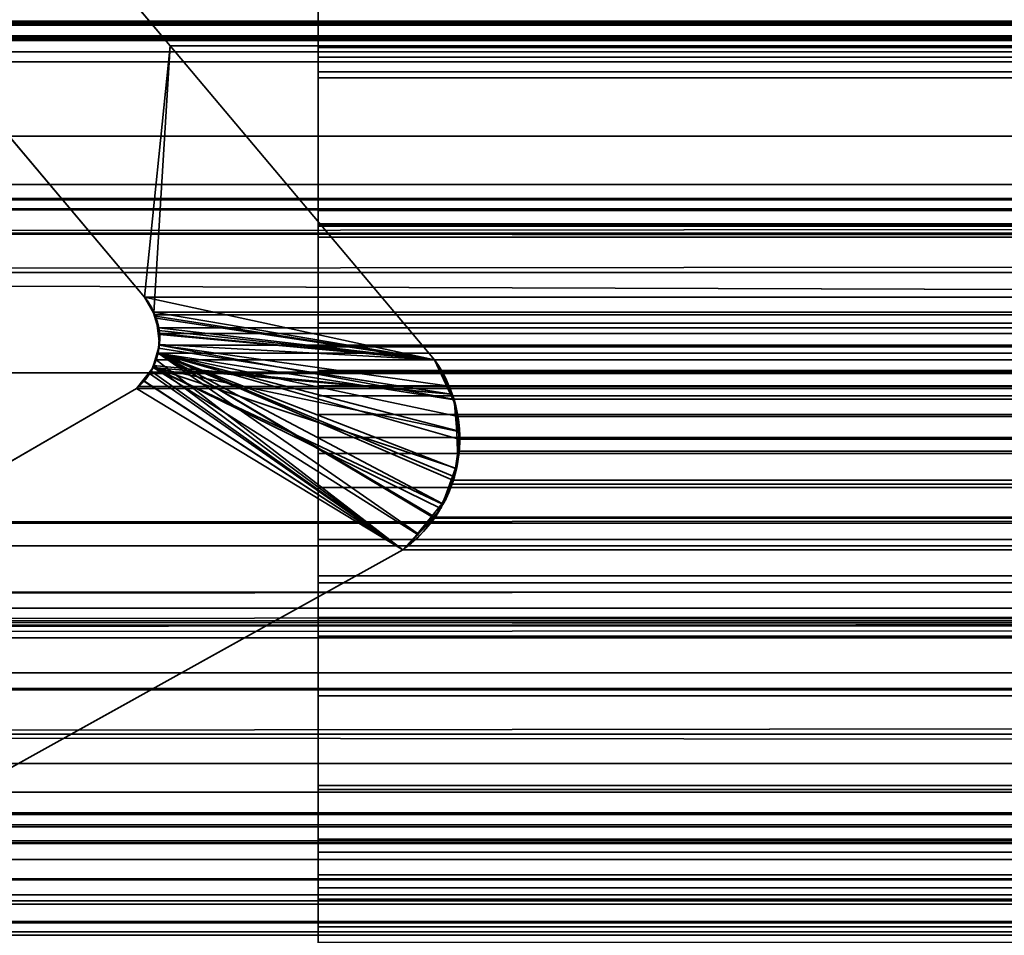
# Model space of a CAD drawing. Header units: millimetres. Extents: x -493 to 6693, y -115 to 145.
# Tile 389 of 656: x 1151.02 to 1154.25, y -2.86 to 0.14. Entities that reach past the tile are written whole.
import ezdxf

# ---------------------------------------------------------------- set-up
doc = ezdxf.new("R2010")
doc.units = ezdxf.units.MM
doc.layers.add('151', color=7, linetype='Continuous', true_color=0xffffff)

# ---------------------------------------------------------------- blocks, each defined once
blk = doc.blocks.new('UG_SURFACE_002')
at = {"layer": '151', "color": 252, "linetype": 'Continuous', "lineweight": 35}
for points in [[(2042.5, -15, 2200.2499), (2042.5, 135, 2200.2499), (957.5, 135, 2200.2499), (957.5, -15, 2200.2499)], [(1107.5, -15, 2050.2501), (1107.5, 135, 2050.2501), (1892.5, 135, 2050.2501), (1892.5, -15, 2050.2501)]]:
    blk.add_3dface(points, dxfattribs=at)
blk = doc.blocks.new('UG_SURFACE_097')
at = {"layer": '151', "color": 252, "linetype": 'Continuous', "lineweight": 35}
for points in [[(1141, 0, 2), (1141, 0, 2017), (1859, 0, 2017), (1859, 0, 2)], [(1141, -26, 2017), (1859, -26, 2017), (1859, 0, 2017), (1141, 0, 2017)], [(1141, 0, 2), (1859, 0, 2), (1859, -2), (1141, -2)], [(1141, -9), (1141, -2), (1859, -2), (1859, -9)]]:
    blk.add_3dface(points, dxfattribs=at)
blk = doc.blocks.new('UG_SURFACE_118')
at = {"layer": '151', "color": 252, "linetype": 'Continuous', "lineweight": 35}
for points in [[(1135.5, -21.92, 2021.75), (1864.5, -21.92, 2021.75), (1864.5, 12.92, 2021.75), (1135.5, 12.92, 2021.75)], [(1137, -21.92, 2020.2501), (1137, 12.92, 2020.2501), (1863, 12.92, 2020.2501), (1863, -21.92, 2020.2501)]]:
    blk.add_3dface(points, dxfattribs=at)
blk = doc.blocks.new('UG_SURFACE_120')
at = {"layer": '151', "color": 206, "linetype": 'Continuous', "lineweight": 35}
for points in [[(1152, 0.0475, -1.0515), (1152, 0.0485, -0.9763), (1152, 0.9176, -0.8292), (1152, 0.9116, -0.8734)], [(1152, 0.8955, -0.6605), (1152, 0.9176, -0.8292), (1152, 0.0485, -0.9763)], [(1152, 0.9116, -0.8734), (1152, 0.2096, -2.7899), (1152, -0.4863, -2.5084), (1152, 0.0475, -1.0515)], [(1152, 0.0485, -0.9763), (1152, 0.0154, -0.8853), (1152, 0.8102, -0.5192), (1152, 0.8955, -0.6605)], [(1152, 0.6719, -0.4214), (1152, 0.8102, -0.5192), (1152, 0.0154, -0.8853)], [(1152, -0.538, 0.7828), (1848, -0.538, 0.7828), (1848, 0.6719, -0.4214), (1152, 0.6719, -0.4214)], [(1152, 0.6719, -0.4214), (1152, 0.0154, -0.8853), (1152, -0.0523, -0.8143)], [(1152, -0.0523, -0.8143), (1152, -1.2819, 0.4481), (1152, -0.538, 0.7828), (1152, 0.6719, -0.4214)], [(1152, -0.0325, 9.015), (1152, 0.6277, 8.4628), (1152, 0.2595, 7.9927), (1152, -0.8551, 8.9311)], [(1152, -0.0325, 9.015), (1848, -0.0325, 9.015), (1848, 0.6277, 8.4628), (1152, 0.6277, 8.4628)], [(1152, 0.3152, -3.3599), (1152, 0.5332, -3.5797), (1152, 0.3065, -4.6752), (1152, -0.5356, -3.6926)], [(1152, 0.209, -3.1029), (1152, 0.3152, -3.3599), (1152, -0.5356, -3.6926), (1152, -0.533, -3.6874)], [(1152, -2.3685, -3.7858), (1152, -0.5356, -3.6926), (1152, 0.3065, -4.6752), (1152, -2.7028, -4.7598)], [(1152, 0.3065, -4.6752), (1848, 0.3065, -4.6752), (1848, -2.7028, -4.7598), (1152, -2.7028, -4.7598)], [(1152, 0.2595, 7.9927), (1848, 0.2595, 7.9927), (1848, -0.8551, 8.9311), (1152, -0.8551, 8.9311)], [(1152, 0.2096, -2.7899), (1152, 0.209, -3.1029), (1152, -0.5736, -3.1647), (1152, -0.4863, -2.5084)], [(1152, 0.209, -3.1029), (1152, -0.533, -3.6874), (1152, -0.53, -3.6681)], [(1152, -0.53, -3.6681), (1152, -0.5736, -3.1647), (1152, 0.209, -3.1029)], [(1152, 0.0485, -0.9763), (1848, 0.0485, -0.9763), (1848, 0.0154, -0.8853), (1152, 0.0154, -0.8853)], [(1152, 0.0475, -1.0515), (1848, 0.0475, -1.0515), (1848, 0.0485, -0.9763), (1152, 0.0485, -0.9763)], [(1152, -0.4863, -2.5084), (1848, -0.4863, -2.5084), (1848, 0.0475, -1.0515), (1152, 0.0475, -1.0515)], [(1152, 0.0154, -0.8853), (1848, 0.0154, -0.8853), (1848, -0.0523, -0.8143), (1152, -0.0523, -0.8143)], [(1152, -0.8551, 8.9311), (1152, -1.0605, 9.8808), (1152, -0.0325, 9.015)], [(1152, -1.0605, 9.8808), (1848, -1.0605, 9.8808), (1848, -0.0325, 9.015), (1152, -0.0325, 9.015)], [(1152, -0.0523, -0.8143), (1848, -0.0523, -0.8143), (1848, -1.2819, 0.4481), (1152, -1.2819, 0.4481)], [(1152, -0.5736, -3.1647), (1848, -0.5736, -3.1647), (1848, -0.4863, -2.5084), (1152, -0.4863, -2.5084)], [(1152, -0.53, -3.6681), (1848, -0.53, -3.6681), (1848, -0.5736, -3.1647), (1152, -0.5736, -3.1647)], [(1152, -0.533, -3.6874), (1848, -0.533, -3.6874), (1848, -0.53, -3.6681), (1152, -0.53, -3.6681)], [(1152, -0.5356, -3.6926), (1848, -0.5356, -3.6926), (1848, -0.533, -3.6874), (1152, -0.533, -3.6874)], [(1152, -2.3685, -3.7858), (1848, -2.3685, -3.7858), (1848, -0.5356, -3.6926), (1152, -0.5356, -3.6926)], [(1152, -1.7047, 3.1725), (1848, -1.7047, 3.1725), (1848, -0.538, 0.7828), (1152, -0.538, 0.7828)], [(1152, -1.2819, 0.4481), (1152, -2.4623, 2.9559), (1152, -1.7047, 3.1725), (1152, -0.538, 0.7828)], [(1152, -0.8551, 8.9311), (1848, -0.8551, 8.9311), (1848, -0.932, 8.9726), (1152, -0.932, 8.9726)], [(1152, -0.8551, 8.9311), (1152, -0.932, 8.9726), (1152, -1.0605, 9.8808)], [(1152, -0.932, 8.9726), (1848, -0.932, 8.9726), (1848, -1.01, 8.9803), (1152, -1.01, 8.9803)], [(1152, -1.0605, 9.8808), (1152, -0.932, 8.9726), (1152, -1.01, 8.9803)], [(1152, -1.01, 8.9803), (1848, -1.01, 8.9803), (1848, -1.0931, 8.9555), (1152, -1.0931, 8.9555)], [(1152, -1.2297, 9.9545), (1152, -1.0605, 9.8808), (1152, -1.01, 8.9803), (1152, -1.0931, 8.9555)], [(1152, -1.2297, 9.9545), (1848, -1.2297, 9.9545), (1848, -1.0605, 9.8808), (1152, -1.0605, 9.8808)], [(1152, -1.0931, 8.9555), (1848, -1.0931, 8.9555), (1848, -1.1543, 8.9056), (1152, -1.1543, 8.9056)], [(1152, -1.0931, 8.9555), (1152, -1.3931, 9.9572), (1152, -1.2297, 9.9545)], [(1152, -1.0931, 8.9555), (1152, -1.5631, 9.891), (1152, -1.3931, 9.9572)], [(1152, -1.6824, 9.7764), (1152, -1.5631, 9.891), (1152, -1.0931, 8.9555), (1152, -1.1543, 8.9056)], [(1152, -1.1543, 8.9056), (1848, -1.1543, 8.9056), (1848, -2.3815, 6.7902), (1152, -2.3815, 6.7902)], [(1152, -1.1543, 8.9056), (1152, -2.3815, 6.7902), (1152, -5.7829, 2.3995), (1152, -1.6824, 9.7764)], [(1152, -1.3931, 9.9572), (1848, -1.3931, 9.9572), (1848, -1.2297, 9.9545), (1152, -1.2297, 9.9545)], [(1152, -1.2819, 0.4481), (1848, -1.2819, 0.4481), (1848, -2.4623, 2.9559), (1152, -2.4623, 2.9559)], [(1152, -1.5631, 9.891), (1848, -1.5631, 9.891), (1848, -1.3931, 9.9572), (1152, -1.3931, 9.9572)], [(1152, -1.6824, 9.7764), (1848, -1.6824, 9.7764), (1848, -1.5631, 9.891), (1152, -1.5631, 9.891)], [(1152, -5.7829, 2.3995), (1848, -5.7829, 2.3995), (1848, -1.6824, 9.7764), (1152, -1.6824, 9.7764)], [(1152, -1.8212, 5.8876), (1848, -1.8212, 5.8876), (1848, -1.7047, 3.1725), (1152, -1.7047, 3.1725)], [(1152, -1.8212, 5.8876), (1152, -1.7047, 3.1725), (1152, -2.4623, 2.9559), (1152, -2.5436, 5.7856)], [(1152, -1.8182, 5.9464), (1848, -1.8182, 5.9464), (1848, -1.8212, 5.8876), (1152, -1.8212, 5.8876)], [(1152, -1.8797, 6.2879), (1848, -1.8797, 6.2879), (1848, -1.8182, 5.9464), (1152, -1.8182, 5.9464)], [(1152, -2.5436, 5.7856), (1152, -1.8182, 5.9464), (1152, -1.8212, 5.8876)], [(1152, -1.8797, 6.2879), (1152, -1.8182, 5.9464), (1152, -2.5436, 5.7856), (1152, -2.5869, 5.856)], [(1152, -2.0753, 6.5882), (1848, -2.0753, 6.5882), (1848, -1.8797, 6.2879), (1152, -1.8797, 6.2879)], [(1152, -2.0753, 6.5882), (1152, -1.8797, 6.2879), (1152, -2.5869, 5.856), (1152, -2.6608, 5.9094)], [(1152, -2.3815, 6.7902), (1848, -2.3815, 6.7902), (1848, -2.0753, 6.5882), (1152, -2.0753, 6.5882)], [(1152, -2.6608, 5.9094), (1152, -2.3815, 6.7902), (1152, -2.0753, 6.5882)], [(1152, -4.6174, -4.3398), (1152, -2.3685, -3.7858), (1152, -2.7028, -4.7598), (1152, -4.142, -5.2183)], [(1152, -4.6174, -4.3398), (1848, -4.6174, -4.3398), (1848, -2.3685, -3.7858), (1152, -2.3685, -3.7858)], [(1152, -5.7829, 2.3995), (1152, -2.3815, 6.7902), (1152, -2.944, 5.8175)], [(1152, -2.3815, 6.7902), (1152, -2.8816, 5.8867), (1152, -2.944, 5.8175)], [(1152, -2.3815, 6.7902), (1152, -2.7406, 5.9286), (1152, -2.8311, 5.9141)], [(1152, -2.8311, 5.9141), (1152, -2.8816, 5.8867), (1152, -2.3815, 6.7902)], [(1152, -2.6608, 5.9094), (1152, -2.7406, 5.9286), (1152, -2.3815, 6.7902)], [(1152, -2.4623, 2.9559), (1848, -2.4623, 2.9559), (1848, -2.5436, 5.7856), (1152, -2.5436, 5.7856)], [(1152, -2.5436, 5.7856), (1848, -2.5436, 5.7856), (1848, -2.5869, 5.856), (1152, -2.5869, 5.856)], [(1152, -2.5869, 5.856), (1848, -2.5869, 5.856), (1848, -2.6608, 5.9094), (1152, -2.6608, 5.9094)], [(1152, -2.6608, 5.9094), (1848, -2.6608, 5.9094), (1848, -2.7406, 5.9286), (1152, -2.7406, 5.9286)], [(1152, -2.7028, -4.7598), (1848, -2.7028, -4.7598), (1848, -4.142, -5.2183), (1152, -4.142, -5.2183)], [(1152, -2.7406, 5.9286), (1848, -2.7406, 5.9286), (1848, -2.8311, 5.9141), (1152, -2.8311, 5.9141)], [(1152, -2.8311, 5.9141), (1848, -2.8311, 5.9141), (1848, -2.8816, 5.8867), (1152, -2.8816, 5.8867)]]:
    blk.add_3dface(points, dxfattribs=at)
blk = doc.blocks.new('UG_SURFACE_121')
at = {"layer": '151', "color": 7, "linetype": 'Continuous', "lineweight": 35}
for points in [[(1150.9628, 0.7131, -7.75), (1151.515, 0.0529, -7.75), (1151.4311, -0.7697, -7.75), (1150.4927, 0.345, -7.75)], [(1151.515, 0.0529, 2005.7349), (1150.9628, 0.7131, 2006.2871), (1150.4927, 0.345, 2006.7573), (1151.4311, -0.7697, 2005.8188)], [(1150.9628, 0.7131, 2006.2871), (1151.515, 0.0529, 2005.7349), (1151.515, 0.0529, -7.75), (1150.9628, 0.7131, -7.75)], [(1150.4927, 0.345, -7.75), (1151.4311, -0.7697, -7.75), (1151.4311, -0.7697, 2005.8188), (1150.4927, 0.345, 2006.7573)], [(1151.515, 0.0529, -7.75), (1152.3808, -0.975, -7.75), (1151.4311, -0.7697, -7.75)], [(1151.515, 0.0529, 2005.7349), (1151.4311, -0.7697, 2005.8188), (1151.4615, -0.8215, 2005.7886)], [(1151.4615, -0.8215, 2005.7886), (1151.4677, -0.8321, 2005.7824), (1152.3808, -0.975, 2004.8692), (1151.515, 0.0529, 2005.7349)], [(1151.515, 0.0529, 2005.7349), (1152.3808, -0.975, 2004.8692), (1152.3808, -0.975, -7.75), (1151.515, 0.0529, -7.75)], [(1152.3808, -0.975, -7.75), (1151.4699, -0.8383, -7.75), (1151.4604, -0.8214, -7.75), (1151.4311, -0.7697, -7.75)], [(1151.4311, -0.7697, -7.75), (1151.4604, -0.8214, -7.75), (1151.4615, -0.8215, 2005.7886)], [(1151.4615, -0.8215, 2005.7886), (1151.4311, -0.7697, 2005.8188), (1151.4311, -0.7697, -7.75)], [(1151.4604, -0.8214, -7.75), (1151.4699, -0.8383, -7.75), (1151.4778, -0.8789, 2005.7721)], [(1151.4778, -0.8789, 2005.7721), (1151.4677, -0.8321, 2005.7824), (1151.4604, -0.8214, -7.75)], [(1151.4677, -0.8321, 2005.7824), (1151.4615, -0.8215, 2005.7886), (1151.4604, -0.8214, -7.75)], [(1152.3808, -0.975, 2004.8692), (1151.4677, -0.8321, 2005.7824), (1151.4778, -0.8789, 2005.7721)], [(1151.4803, -0.9246, -7.75), (1151.4748, -0.8788, -7.75), (1151.4699, -0.8383, -7.75), (1152.3808, -0.975, -7.75)], [(1151.4699, -0.8383, -7.75), (1151.4748, -0.8788, -7.75), (1151.4778, -0.8789, 2005.7721)], [(1151.4807, -0.8922, 2005.7693), (1151.4748, -0.8788, -7.75), (1151.4803, -0.9246, -7.75)], [(1151.4807, -0.8922, 2005.7693), (1151.4778, -0.8789, 2005.7721), (1151.4748, -0.8788, -7.75)], [(1152.4355, -1.087, 2004.8144), (1152.3808, -0.975, 2004.8692), (1151.4807, -0.8922, 2005.7693), (1151.4772, -0.9367, 2005.7728)], [(1151.4803, -0.9246, -7.75), (1151.4772, -0.9367, 2005.7728), (1151.4807, -0.8922, 2005.7693)], [(1151.4778, -0.8789, 2005.7721), (1151.4807, -0.8922, 2005.7693), (1152.3808, -0.975, 2004.8692)], [(1151.4771, -0.9364, -7.75), (1151.4803, -0.9246, -7.75), (1152.3808, -0.975, -7.75), (1152.4326, -1.0872, -7.75)], [(1151.4803, -0.9246, -7.75), (1151.4771, -0.9364, -7.75), (1151.4772, -0.9367, 2005.7728)], [(1152.2764, -1.597, 2004.9736), (1152.3267, -1.545, 2004.9233), (1151.476, -0.9529, 2005.774), (1151.4606, -0.9925, 2005.7893)], [(1151.4612, -0.9935, -7.75), (1151.4606, -0.9925, 2005.7893), (1151.476, -0.9529, 2005.774)], [(1151.4612, -0.9935, -7.75), (1151.4771, -0.9364, -7.75), (1152.4326, -1.0872, -7.75)], [(1151.476, -0.9529, 2005.774), (1151.4771, -0.9364, -7.75), (1151.4612, -0.9935, -7.75)], [(1151.476, -0.9529, 2005.774), (1151.4772, -0.9367, 2005.7728), (1151.4771, -0.9364, -7.75)], [(1152.4448, -1.106, 2004.8051), (1152.4355, -1.087, 2004.8144), (1151.4772, -0.9367, 2005.7728), (1151.476, -0.9529, 2005.774)], [(1151.476, -0.9529, 2005.774), (1152.4602, -1.2088, 2004.7898), (1152.4448, -1.106, 2004.8051)], [(1151.476, -0.9529, 2005.774), (1152.3267, -1.545, 2004.9233), (1152.3892, -1.4805, 2004.8609), (1152.4056, -1.445, 2004.8444)], [(1151.476, -0.9529, 2005.774), (1152.4496, -1.3303, 2004.8003), (1152.4634, -1.2303, 2004.7865), (1152.4602, -1.2088, 2004.7898)], [(1151.476, -0.9529, 2005.774), (1152.4457, -1.3584, 2004.8044), (1152.4496, -1.3303, 2004.8003)], [(1152.4056, -1.445, 2004.8444), (1152.4457, -1.3584, 2004.8044), (1151.476, -0.9529, 2005.774)], [(1151.4606, -0.9925, 2005.7893), (1151.4531, -1.012, 2005.7969), (1152.2764, -1.597, 2004.9736)], [(1151.4531, -1.012, 2005.7969), (1151.4606, -0.9925, 2005.7893), (1151.4612, -0.9935, -7.75)], [(1151.4531, -1.012, 2005.7969), (1151.4612, -0.9935, -7.75), (1151.4596, -0.9999, -7.75)], [(1152.4326, -1.0872, -7.75), (1151.4596, -0.9999, -7.75), (1151.4612, -0.9935, -7.75)], [(1152.3808, -0.975, -7.75), (1152.3808, -0.975, 2004.8692), (1152.4355, -1.087, 2004.8144)], [(1152.4355, -1.087, 2004.8144), (1152.4326, -1.0872, -7.75), (1152.3808, -0.975, -7.75)], [(1151.426, -1.0428, -7.75), (1151.4596, -0.9999, -7.75), (1152.3236, -1.5457, -7.75), (1152.2764, -1.597, -7.75)], [(1151.4596, -0.9999, -7.75), (1151.426, -1.0428, -7.75), (1151.4276, -1.0425, 2005.8224)], [(1151.4596, -0.9999, -7.75), (1151.4276, -1.0425, 2005.8224), (1151.4531, -1.012, 2005.7969)], [(1152.2764, -1.597, 2004.9736), (1151.4531, -1.012, 2005.7969), (1151.4276, -1.0425, 2005.8224)], [(1151.4596, -0.9999, -7.75), (1152.4534, -1.2084, -7.75), (1152.4572, -1.3076, -7.75), (1152.4491, -1.3298, -7.75)], [(1151.4596, -0.9999, -7.75), (1152.4326, -1.0872, -7.75), (1152.4502, -1.1253, -7.75), (1152.4534, -1.2084, -7.75)], [(1152.4491, -1.3298, -7.75), (1152.4063, -1.4471, -7.75), (1151.4596, -0.9999, -7.75)], [(1151.4596, -0.9999, -7.75), (1152.4012, -1.4612, -7.75), (1152.3236, -1.5457, -7.75)], [(1152.4063, -1.4471, -7.75), (1152.4012, -1.4612, -7.75), (1151.4596, -0.9999, -7.75)], [(1151.4276, -1.0425, 2005.8224), (1151.4056, -1.0688, 2005.8444), (1152.2764, -1.597, 2004.9736)], [(1151.4056, -1.0688, -7.75), (1151.4056, -1.0688, 2005.8444), (1151.4276, -1.0425, 2005.8224)], [(1151.4276, -1.0425, 2005.8224), (1151.426, -1.0428, -7.75), (1151.4056, -1.0688, -7.75)], [(1152.2764, -1.597, -7.75), (1151.4056, -1.0688, -7.75), (1151.426, -1.0428, -7.75)], [(1152.2764, -1.597, -7.75), (1144.8995, -5.6975, -7.75), (1149.2902, -2.2961, -7.75), (1151.4056, -1.0688, -7.75)], [(1151.4056, -1.0688, 2005.8444), (1149.2902, -2.2961, 2007.9598), (1144.8995, -5.6975, 2012.3506), (1152.2764, -1.597, 2004.9736)], [(1151.4056, -1.0688, -7.75), (1149.2902, -2.2961, -7.75), (1149.2902, -2.2961, 2007.9598), (1151.4056, -1.0688, 2005.8444)], [(1152.4326, -1.0872, -7.75), (1152.4355, -1.087, 2004.8144), (1152.4448, -1.106, 2004.8051)], [(1152.4448, -1.106, 2004.8051), (1152.4502, -1.1253, -7.75), (1152.4326, -1.0872, -7.75)], [(1152.4448, -1.106, 2004.8051), (1152.4534, -1.2084, -7.75), (1152.4502, -1.1253, -7.75)], [(1152.4448, -1.106, 2004.8051), (1152.4602, -1.2088, 2004.7898), (1152.4534, -1.2084, -7.75)], [(1152.4572, -1.3076, -7.75), (1152.4534, -1.2084, -7.75), (1152.4602, -1.2088, 2004.7898)], [(1152.4572, -1.3076, -7.75), (1152.4602, -1.2088, 2004.7898), (1152.4634, -1.2303, 2004.7865)], [(1152.4634, -1.2303, 2004.7865), (1152.4491, -1.3298, -7.75), (1152.4572, -1.3076, -7.75)], [(1152.4634, -1.2303, 2004.7865), (1152.4496, -1.3303, 2004.8003), (1152.4491, -1.3298, -7.75)], [(1152.4063, -1.4471, -7.75), (1152.4491, -1.3298, -7.75), (1152.4496, -1.3303, 2004.8003)], [(1152.4496, -1.3303, 2004.8003), (1152.4457, -1.3584, 2004.8044), (1152.4063, -1.4471, -7.75)], [(1152.4457, -1.3584, 2004.8044), (1152.4056, -1.445, 2004.8444), (1152.4063, -1.4471, -7.75)], [(1152.3236, -1.5457, -7.75), (1152.4012, -1.4612, -7.75), (1152.4056, -1.445, 2004.8444)], [(1152.4056, -1.445, 2004.8444), (1152.3892, -1.4805, 2004.8609), (1152.3236, -1.5457, -7.75)], [(1152.4012, -1.4612, -7.75), (1152.4063, -1.4471, -7.75), (1152.4056, -1.445, 2004.8444)], [(1152.3892, -1.4805, 2004.8609), (1152.3267, -1.545, 2004.9233), (1152.3236, -1.5457, -7.75)], [(1152.2764, -1.597, -7.75), (1152.3236, -1.5457, -7.75), (1152.3267, -1.545, 2004.9233)], [(1152.3267, -1.545, 2004.9233), (1152.2764, -1.597, 2004.9736), (1152.2764, -1.597, -7.75)], [(1152.2764, -1.597, 2004.9736), (1144.8995, -5.6975, 2012.3506), (1144.8995, -5.6975, -7.75), (1152.2764, -1.597, -7.75)]]:
    blk.add_3dface(points, dxfattribs=at)
blk = doc.blocks.new('UG_SURFACE_122')
at = {"layer": '151', "color": 7, "linetype": 'Continuous', "lineweight": 35}
for points in [[(1862.1695, 0.0733, 2019.4194), (1137.825, 1.6459, 2019.4249), (1137.7392, -0.6892, 2019.5107)], [(1862.1695, 0.0733, 2019.4194), (1862.175, 1.6459, 2019.4249), (1137.825, 1.6459, 2019.4249)], [(1142.0786, 0.7573, 2015.1713), (1857.9214, 0.7573, 2015.1713), (1857.2749, 0.074, 2014.5249), (1142.7251, 0.074, 2014.5249)], [(1151.4311, -0.7697, 2005.8188), (1150.4927, 0.345, 2006.7573), (1150.9628, 0.7131, 2006.2871), (1151.515, 0.0529, 2005.7349)], [(1849.0372, 0.7131, 2006.2871), (1848.485, 0.0529, 2005.7349), (1151.515, 0.0529, 2005.7349), (1150.9628, 0.7131, 2006.2871)], [(1150.4927, 0.345, 2006.7573), (1151.4311, -0.7697, 2005.8188), (1848.5689, -0.7697, 2005.8188), (1849.5073, 0.345, 2006.7573)], [(1858.5515, 0.1329, 2015.8014), (1860.0085, -0.4009, 2017.2584), (1139.9915, -0.4009, 2017.2584), (1141.4485, 0.1329, 2015.8014)], [(1858.5515, 0.1329, 2015.8014), (1141.4485, 0.1329, 2015.8014), (1141.4968, 0.1297, 2015.7533)], [(1858.5011, 0.1363, 2015.7511), (1141.4968, 0.1297, 2015.7533), (1141.5606, 0.1255, 2015.6894)], [(1858.5011, 0.1363, 2015.7511), (1858.5031, 0.1361, 2015.753), (1141.4968, 0.1297, 2015.7533)], [(1141.4968, 0.1297, 2015.7533), (1858.5031, 0.1361, 2015.753), (1858.5515, 0.1329, 2015.8014)], [(1141.5606, 0.1255, 2015.6894), (1858.4315, 0.1144, 2015.6815), (1858.5011, 0.1363, 2015.7511)], [(1141.5606, 0.1255, 2015.6894), (1141.5691, 0.1208, 2015.6808), (1858.4315, 0.1144, 2015.6815)], [(1858.3826, 0.0991, 2015.6326), (1141.5691, 0.1208, 2015.6808), (1141.6334, 0.0854, 2015.6167)], [(1858.3826, 0.0991, 2015.6326), (1858.4315, 0.1144, 2015.6815), (1141.5691, 0.1208, 2015.6808)], [(1141.6334, 0.0854, 2015.6167), (1858.3674, 0.0844, 2015.6174), (1858.3826, 0.0991, 2015.6326)], [(1137.7392, -0.6892, 2019.5107), (1862.2143, -0.6902, 2019.4643), (1862.1695, 0.0733, 2019.4194)], [(1858.3674, 0.0844, 2015.6174), (1141.6334, 0.0854, 2015.6167), (1141.6433, 0.08, 2015.6066)], [(1141.6433, 0.08, 2015.6066), (1858.3143, 0.0331, 2015.5642), (1858.3674, 0.0844, 2015.6174)], [(1141.6433, 0.08, 2015.6066), (1141.6857, 0.0331, 2015.5642), (1858.3143, 0.0331, 2015.5642)], [(1142.7251, 0.074, 2014.5249), (1857.2749, 0.074, 2014.5249), (1856.9752, -0.2428, 2014.2252)], [(1143.0248, -0.2428, 2014.2252), (1142.7251, 0.074, 2014.5249), (1856.9752, -0.2428, 2014.2252)], [(1858.3143, 0.0331, 2015.5642), (1141.6857, 0.0331, 2015.5642), (1142.3917, -0.5588, 2014.8582)], [(1142.3917, -0.5588, 2014.8582), (1857.6423, -0.6579, 2014.8923), (1858.3143, 0.0331, 2015.5642)], [(1151.515, 0.0529, 2005.7349), (1152.3808, -0.975, 2004.8692), (1151.4624, -0.8193, 2005.7876), (1151.4311, -0.7697, 2005.8188)], [(1848.485, 0.0529, 2005.7349), (1847.6192, -0.975, 2004.8692), (1152.3808, -0.975, 2004.8692), (1151.515, 0.0529, 2005.7349)], [(1856.9752, -0.2428, 2014.2252), (1855.5887, -1.0174, 2012.8386), (1144.4113, -1.0174, 2012.8386), (1143.0248, -0.2428, 2014.2252)], [(1139.577, -0.484, 2017.673), (1860.0085, -0.4009, 2017.2584), (1860.3992, -0.4821, 2017.6492)], [(1139.577, -0.484, 2017.673), (1139.9915, -0.4009, 2017.2584), (1860.0085, -0.4009, 2017.2584)], [(1138.7697, -1.8721, 2018.4803), (1861.1926, -0.4501, 2018.4426), (1861.187, -1.4242, 2018.4369)], [(1138.7697, -1.8721, 2018.4803), (1138.8074, -0.4501, 2018.4426), (1861.1926, -0.4501, 2018.4426)], [(1138.8124, -0.4479, 2018.4376), (1861.1876, -0.4479, 2018.4376), (1861.1926, -0.4501, 2018.4426), (1138.8074, -0.4501, 2018.4426)], [(1861.1853, -0.4469, 2018.4352), (1138.8124, -0.4479, 2018.4376), (1138.8147, -0.4469, 2018.4352)], [(1861.1853, -0.4469, 2018.4352), (1861.1876, -0.4479, 2018.4376), (1138.8124, -0.4479, 2018.4376)], [(1138.8147, -0.4469, 2018.4352), (1138.8216, -0.4472, 2018.4283), (1861.1785, -0.4472, 2018.4286)], [(1861.1785, -0.4472, 2018.4286), (1861.1853, -0.4469, 2018.4352), (1138.8147, -0.4469, 2018.4352)], [(1138.8216, -0.4472, 2018.4283), (1138.8431, -0.4483, 2018.4069), (1861.1569, -0.4482, 2018.4071)], [(1861.1569, -0.4482, 2018.4071), (1861.1785, -0.4472, 2018.4286), (1138.8216, -0.4472, 2018.4283)], [(1861.1029, -0.4506, 2018.353), (1861.1569, -0.4482, 2018.4071), (1138.8431, -0.4483, 2018.4069)], [(1138.8431, -0.4483, 2018.4069), (1138.8972, -0.4509, 2018.3527), (1861.1029, -0.4506, 2018.353)], [(1860.4814, -0.4784, 2017.7314), (1861.1029, -0.4506, 2018.353), (1138.8972, -0.4509, 2018.3527)], [(1138.8972, -0.4509, 2018.3527), (1139.5192, -0.4812, 2017.731), (1860.4814, -0.4784, 2017.7314)], [(1860.3992, -0.4821, 2017.6492), (1860.4814, -0.4784, 2017.7314), (1139.5192, -0.4812, 2017.731)], [(1860.3992, -0.4821, 2017.6492), (1139.5192, -0.4812, 2017.731), (1139.577, -0.484, 2017.673)], [(1857.3426, -0.9661, 2014.5926), (1142.3917, -0.5588, 2014.8582), (1143.8079, -1.7461, 2013.4423)], [(1857.3426, -0.9661, 2014.5926), (1857.6423, -0.6579, 2014.8923), (1142.3917, -0.5588, 2014.8582)], [(1862.3573, -3.122, 2019.6073), (1137.7392, -0.6892, 2019.5107), (1137.651, -3.0879, 2019.5992)], [(1862.3573, -3.122, 2019.6073), (1862.2143, -0.6902, 2019.4643), (1137.7392, -0.6892, 2019.5107)], [(1848.5376, -0.8193, 2005.7876), (1151.4311, -0.7697, 2005.8188), (1151.4624, -0.8193, 2005.7876)], [(1848.5376, -0.8193, 2005.7876), (1848.5689, -0.7697, 2005.8188), (1151.4311, -0.7697, 2005.8188)], [(1152.3808, -0.975, 2004.8692), (1151.4782, -0.8706, 2005.7719), (1151.4651, -0.8277, 2005.785), (1151.4624, -0.8193, 2005.7876)], [(1151.4624, -0.8193, 2005.7876), (1848.5349, -0.8277, 2005.785), (1848.5376, -0.8193, 2005.7876)], [(1151.4624, -0.8193, 2005.7876), (1151.4651, -0.8277, 2005.785), (1848.5349, -0.8277, 2005.785)], [(1848.5218, -0.8706, 2005.7719), (1151.4651, -0.8277, 2005.785), (1151.4782, -0.8706, 2005.7719)], [(1848.5218, -0.8706, 2005.7719), (1848.5349, -0.8277, 2005.785), (1151.4651, -0.8277, 2005.785)], [(1151.4788, -0.8888, 2005.7712), (1151.4782, -0.8706, 2005.7719), (1152.3808, -0.975, 2004.8692)], [(1151.4782, -0.8706, 2005.7719), (1848.5212, -0.8888, 2005.7712), (1848.5218, -0.8706, 2005.7719)], [(1151.4782, -0.8706, 2005.7719), (1151.4788, -0.8888, 2005.7712), (1848.5212, -0.8888, 2005.7712)], [(1151.4802, -0.9267, 2005.7697), (1151.4788, -0.8888, 2005.7712), (1152.3808, -0.975, 2004.8692), (1152.4287, -1.0611, 2004.8213)], [(1848.5198, -0.9267, 2005.7697), (1151.4788, -0.8888, 2005.7712), (1151.4802, -0.9267, 2005.7697)], [(1848.5198, -0.9267, 2005.7697), (1848.5212, -0.8888, 2005.7712), (1151.4788, -0.8888, 2005.7712)], [(1151.4745, -0.953, 2005.7755), (1151.4802, -0.9267, 2005.7697), (1152.4411, -1.1038, 2004.8089), (1152.4574, -1.1601, 2004.7927)], [(1151.4802, -0.9267, 2005.7697), (1151.4745, -0.953, 2005.7755), (1848.5255, -0.953, 2005.7755)], [(1152.4287, -1.0611, 2004.8213), (1152.4411, -1.1038, 2004.8089), (1151.4802, -0.9267, 2005.7697)], [(1151.4802, -0.9267, 2005.7697), (1848.5255, -0.953, 2005.7755), (1848.5198, -0.9267, 2005.7697)], [(1857.3426, -0.9661, 2014.5926), (1143.8079, -1.7461, 2013.4423), (1144.1107, -1.8301, 2013.1392)], [(1144.1107, -1.8301, 2013.1392), (1855.8663, -1.7668, 2013.1164), (1857.3426, -0.9661, 2014.5926)], [(1152.379, -1.4936, 2004.8709), (1152.2764, -1.597, 2004.9736), (1151.4696, -0.9755, 2005.7805), (1151.4745, -0.953, 2005.7755)], [(1848.5304, -0.9755, 2005.7805), (1151.4745, -0.953, 2005.7755), (1151.4696, -0.9755, 2005.7805)], [(1151.4745, -0.953, 2005.7755), (1152.4409, -1.3689, 2004.8091), (1152.4382, -1.3818, 2004.8118), (1152.3827, -1.4899, 2004.8673)], [(1152.4574, -1.1601, 2004.7927), (1152.4602, -1.2344, 2004.7898), (1151.4745, -0.953, 2005.7755)], [(1152.3827, -1.4899, 2004.8673), (1152.379, -1.4936, 2004.8709), (1151.4745, -0.953, 2005.7755)], [(1152.4602, -1.2344, 2004.7898), (1152.4616, -1.2735, 2004.7884), (1152.4409, -1.3689, 2004.8091), (1151.4745, -0.953, 2005.7755)], [(1848.5304, -0.9755, 2005.7805), (1848.5255, -0.953, 2005.7755), (1151.4745, -0.953, 2005.7755)], [(1151.4481, -1.0203, 2005.8019), (1151.4506, -1.0149, 2005.7993), (1151.4696, -0.9755, 2005.7805), (1152.2764, -1.597, 2004.9736)], [(1151.4696, -0.9755, 2005.7805), (1151.4506, -1.0149, 2005.7993), (1848.5494, -1.0149, 2005.7993)], [(1151.4696, -0.9755, 2005.7805), (1848.5494, -1.0149, 2005.7993), (1848.5304, -0.9755, 2005.7805)], [(1152.4287, -1.0611, 2004.8213), (1152.3808, -0.975, 2004.8692), (1847.6192, -0.975, 2004.8692)], [(1152.4287, -1.0611, 2004.8213), (1847.6192, -0.975, 2004.8692), (1847.5642, -1.0787, 2004.8144)], [(1145.2919, -1.5094, 2011.9581), (1144.4113, -1.0174, 2012.8386), (1855.5887, -1.0174, 2012.8386)], [(1145.2919, -1.5094, 2011.9581), (1855.5887, -1.0174, 2012.8386), (1854.7081, -1.5094, 2011.9581)], [(1151.4056, -1.0688, 2005.8444), (1151.4113, -1.0624, 2005.8386), (1151.4481, -1.0203, 2005.8019), (1152.2764, -1.597, 2004.9736)], [(1151.4481, -1.0203, 2005.8019), (1151.4113, -1.0624, 2005.8386), (1848.5887, -1.0624, 2005.8386)], [(1848.5519, -1.0203, 2005.8019), (1151.4506, -1.0149, 2005.7993), (1151.4481, -1.0203, 2005.8019)], [(1151.4481, -1.0203, 2005.8019), (1848.5887, -1.0624, 2005.8386), (1848.5519, -1.0203, 2005.8019)], [(1848.5519, -1.0203, 2005.8019), (1848.5494, -1.0149, 2005.7993), (1151.4506, -1.0149, 2005.7993)], [(1151.4056, -1.0688, 2005.8444), (1848.5944, -1.0688, 2005.8444), (1848.5887, -1.0624, 2005.8386), (1151.4113, -1.0624, 2005.8386)], [(1847.5642, -1.0787, 2004.8144), (1152.4411, -1.1038, 2004.8089), (1152.4287, -1.0611, 2004.8213)], [(1152.2764, -1.597, 2004.9736), (1144.8995, -5.6975, 2012.3506), (1149.2902, -2.2961, 2007.9598), (1151.4056, -1.0688, 2005.8444)], [(1151.4056, -1.0688, 2005.8444), (1149.2902, -2.2961, 2007.9598), (1850.7098, -2.2961, 2007.9598), (1848.5944, -1.0688, 2005.8444)], [(1847.5642, -1.0787, 2004.8144), (1847.559, -1.1034, 2004.8089), (1152.4411, -1.1038, 2004.8089)], [(1152.4574, -1.1601, 2004.7927), (1152.4411, -1.1038, 2004.8089), (1847.559, -1.1034, 2004.8089)], [(1152.4574, -1.1601, 2004.7927), (1847.559, -1.1034, 2004.8089), (1847.5375, -1.2035, 2004.7874)], [(1847.5375, -1.2035, 2004.7874), (1152.4602, -1.2344, 2004.7898), (1152.4574, -1.1601, 2004.7927)], [(1847.5375, -1.2035, 2004.7874), (1847.5394, -1.2338, 2004.7894), (1152.4602, -1.2344, 2004.7898)], [(1152.4616, -1.2735, 2004.7884), (1152.4602, -1.2344, 2004.7898), (1847.5394, -1.2338, 2004.7894)], [(1152.4616, -1.2735, 2004.7884), (1847.5394, -1.2338, 2004.7894), (1847.5444, -1.3168, 2004.7944)], [(1847.5444, -1.3168, 2004.7944), (1152.4409, -1.3689, 2004.8091), (1152.4616, -1.2735, 2004.7884)], [(1847.5444, -1.3168, 2004.7944), (1847.5603, -1.3678, 2004.8103), (1152.4409, -1.3689, 2004.8091)], [(1152.3827, -1.4899, 2004.8673), (1847.5603, -1.3678, 2004.8103), (1847.5751, -1.4152, 2004.8251)], [(1152.3827, -1.4899, 2004.8673), (1152.4382, -1.3818, 2004.8118), (1847.5603, -1.3678, 2004.8103)], [(1152.4382, -1.3818, 2004.8118), (1152.4409, -1.3689, 2004.8091), (1847.5603, -1.3678, 2004.8103)], [(1847.5751, -1.4152, 2004.8251), (1152.379, -1.4936, 2004.8709), (1152.3827, -1.4899, 2004.8673)], [(1847.5751, -1.4152, 2004.8251), (1847.6231, -1.4908, 2004.8733), (1152.379, -1.4936, 2004.8709)], [(1861.187, -1.4242, 2018.4369), (1138.6945, -2.2, 2018.5554), (1138.7697, -1.8721, 2018.4803)], [(1861.187, -1.4242, 2018.4369), (1861.2999, -2.2073, 2018.5499), (1138.6945, -2.2, 2018.5554)], [(1854.7081, -1.5094, 2011.9581), (1853.6898, -1.5839, 2010.9398), (1146.3102, -1.5839, 2010.9398), (1145.2919, -1.5094, 2011.9581)], [(1847.6459, -1.5265, 2004.8959), (1152.2764, -1.597, 2004.9736), (1152.379, -1.4936, 2004.8709)], [(1152.379, -1.4936, 2004.8709), (1847.6231, -1.4908, 2004.8733), (1847.6459, -1.5265, 2004.8959)], [(1847.6459, -1.5265, 2004.8959), (1847.7236, -1.597, 2004.9736), (1152.2764, -1.597, 2004.9736)], [(1847.7236, -1.597, 2004.9736), (1855.1005, -5.6975, 2012.3506), (1144.8995, -5.6975, 2012.3506), (1152.2764, -1.597, 2004.9736)], [(1146.3102, -1.5839, 2010.9398), (1853.6898, -1.5839, 2010.9398), (1851.6124, -1.7357, 2008.8625), (1148.3876, -1.7357, 2008.8625)], [(1148.3876, -1.7357, 2008.8625), (1851.6124, -1.7357, 2008.8625), (1851.3709, -1.7731, 2008.621)], [(1851.3709, -1.7731, 2008.621), (1148.6272, -1.7874, 2008.6229), (1148.3876, -1.7357, 2008.8625)], [(1854.9417, -2.2682, 2012.1918), (1855.8663, -1.7668, 2013.1164), (1144.1107, -1.8301, 2013.1392)], [(1148.6272, -1.7874, 2008.6229), (1851.3709, -1.7731, 2008.621), (1851.1984, -1.7998, 2008.4484)], [(1851.1984, -1.7998, 2008.4484), (1148.8875, -1.8436, 2008.3625), (1148.6272, -1.7874, 2008.6229)], [(1851.1984, -1.7998, 2008.4484), (1851.1159, -1.8538, 2008.3659), (1148.8875, -1.8436, 2008.3625)], [(1144.1107, -1.8301, 2013.1392), (1146.1316, -2.3904, 2011.1184), (1853.879, -2.3308, 2011.1289)], [(1853.879, -2.3308, 2011.1289), (1854.9417, -2.2682, 2012.1918), (1144.1107, -1.8301, 2013.1392)], [(1148.8959, -1.8454, 2008.3542), (1148.8875, -1.8436, 2008.3625), (1851.1159, -1.8538, 2008.3659)], [(1148.8959, -1.8454, 2008.3542), (1851.1159, -1.8538, 2008.3659), (1851.0584, -1.8916, 2008.3084)], [(1851.0584, -1.8916, 2008.3084), (1148.9431, -1.8844, 2008.307), (1148.8959, -1.8454, 2008.3542)], [(1149.1449, -2.0515, 2008.105), (1148.9431, -1.8844, 2008.307), (1851.0584, -1.8916, 2008.3084)], [(1149.1449, -2.0515, 2008.105), (1851.0584, -1.8916, 2008.3084), (1850.9189, -1.9829, 2008.1689)], [(1850.9189, -1.9829, 2008.1689), (1149.1468, -2.0545, 2008.1031), (1149.1449, -2.0515, 2008.105)], [(1850.9189, -1.9829, 2008.1689), (1850.8581, -2.0629, 2008.1081), (1149.1468, -2.0545, 2008.1031)], [(1149.1468, -2.0545, 2008.1031), (1850.8581, -2.0629, 2008.1081), (1850.7555, -2.1981, 2008.0054)], [(1850.7555, -2.1981, 2008.0054), (1149.2902, -2.2961, 2007.9598), (1149.1468, -2.0545, 2008.1031)], [(1861.413, -2.9929, 2018.6632), (1138.1754, -4.4656, 2019.0747), (1138.6945, -2.2, 2018.5554)], [(1138.6945, -2.2, 2018.5554), (1861.2999, -2.2073, 2018.5499), (1861.413, -2.9929, 2018.6632)], [(1850.7555, -2.1981, 2008.0054), (1850.7098, -2.2961, 2007.9598), (1149.2902, -2.2961, 2007.9598)], [(1853.879, -2.3308, 2011.1289), (1146.1316, -2.3904, 2011.1184), (1146.7457, -2.5607, 2010.5042)], [(1853.879, -2.3308, 2011.1289), (1146.7457, -2.5607, 2010.5042), (1148.2856, -2.4582, 2008.9643)], [(1148.2856, -2.4582, 2008.9643), (1851.7144, -2.4582, 2008.9643), (1853.879, -2.3308, 2011.1289)], [(1148.2856, -2.4582, 2008.9643), (1148.2928, -2.4627, 2008.9571), (1851.707, -2.462, 2008.9569)], [(1851.707, -2.462, 2008.9569), (1851.7144, -2.4582, 2008.9643), (1148.2856, -2.4582, 2008.9643)], [(1851.6725, -2.4795, 2008.9226), (1851.707, -2.462, 2008.9569), (1148.2928, -2.4627, 2008.9571)], [(1851.6725, -2.4795, 2008.9226), (1148.2928, -2.4627, 2008.9571), (1148.3482, -2.4972, 2008.9018)], [(1148.3482, -2.4972, 2008.9018), (1851.6525, -2.4982, 2008.9025), (1851.6725, -2.4795, 2008.9226)], [(1851.616, -2.5323, 2008.8661), (1148.3482, -2.4972, 2008.9018), (1148.3577, -2.5032, 2008.8923)], [(1851.616, -2.5323, 2008.8661), (1851.6525, -2.4982, 2008.9025), (1148.3482, -2.4972, 2008.9018)], [(1148.3577, -2.5032, 2008.8923), (1851.6066, -2.5495, 2008.8565), (1851.616, -2.5323, 2008.8661)], [(1148.3577, -2.5032, 2008.8923), (1148.3941, -2.549, 2008.8561), (1851.6066, -2.5495, 2008.8565)], [(1851.5853, -2.5884, 2008.8353), (1148.3941, -2.549, 2008.8561), (1148.3995, -2.5558, 2008.8506)], [(1851.5853, -2.5884, 2008.8353), (1851.6066, -2.5495, 2008.8565), (1148.3941, -2.549, 2008.8561)], [(1148.3995, -2.5558, 2008.8506), (1851.5795, -2.6115, 2008.8296), (1851.5853, -2.5884, 2008.8353)], [(1148.3995, -2.5558, 2008.8506), (1148.4218, -2.6106, 2008.8284), (1851.5795, -2.6115, 2008.8296)], [(1148.4218, -2.6106, 2008.8284), (1148.4218, -2.6108, 2008.8282), (1851.5795, -2.6115, 2008.8296)], [(1851.573, -2.6382, 2008.8229), (1148.4218, -2.6108, 2008.8282), (1148.4287, -2.6734, 2008.8212)], [(1851.573, -2.6382, 2008.8229), (1851.5795, -2.6115, 2008.8296), (1148.4218, -2.6108, 2008.8282)], [(1148.4287, -2.6734, 2008.8212), (1851.5729, -2.6768, 2008.8229), (1851.573, -2.6382, 2008.8229)], [(1148.4287, -2.6734, 2008.8212), (1148.4282, -2.6767, 2008.8217), (1851.5729, -2.6768, 2008.8229)], [(1851.5729, -2.6936, 2008.8229), (1148.4282, -2.6767, 2008.8217), (1148.4206, -2.7264, 2008.8296)], [(1148.4206, -2.7264, 2008.8296), (1851.5859, -2.7456, 2008.8358), (1851.5729, -2.6936, 2008.8229)], [(1851.5729, -2.6936, 2008.8229), (1851.5729, -2.6768, 2008.8229), (1148.4282, -2.6767, 2008.8217)], [(1148.4206, -2.7264, 2008.8296), (1148.4141, -2.7456, 2008.8358), (1851.5859, -2.7456, 2008.8358)], [(1851.6229, -2.8086, 2008.873), (1148.4071, -2.7569, 2008.8429), (1148.3722, -2.8129, 2008.8778)], [(1148.4141, -2.7456, 2008.8358), (1148.4071, -2.7569, 2008.8429), (1851.5927, -2.7573, 2008.8427)], [(1851.6229, -2.8086, 2008.873), (1851.5927, -2.7573, 2008.8427), (1148.4071, -2.7569, 2008.8429)], [(1851.5927, -2.7573, 2008.8427), (1851.5859, -2.7456, 2008.8358), (1148.4141, -2.7456, 2008.8358)], [(1851.6825, -2.8586, 2008.9326), (1148.3696, -2.8172, 2008.8804), (1148.3359, -2.8467, 2008.914)], [(1148.3696, -2.8172, 2008.8804), (1851.6825, -2.8586, 2008.9326), (1851.6277, -2.8126, 2008.8778)], [(1851.6277, -2.8126, 2008.8778), (1148.3722, -2.8129, 2008.8778), (1148.3696, -2.8172, 2008.8804)], [(1148.3722, -2.8129, 2008.8778), (1851.6277, -2.8126, 2008.8778), (1851.6229, -2.8086, 2008.873)], [(1855.4683, -5.0486, 2012.7182), (1851.6825, -2.8586, 2008.9326), (1148.3175, -2.8586, 2008.9326), (1144.5317, -5.0486, 2012.7182)], [(1148.3359, -2.8467, 2008.914), (1148.3175, -2.8586, 2008.9326), (1851.6825, -2.8586, 2008.9326)]]:
    blk.add_3dface(points, dxfattribs=at)
blk = doc.blocks.new('UG_SURFACE_124')
at = {"layer": '151', "color": 252, "linetype": 'Continuous', "lineweight": 35}
for points in [[(1153, 3.0145, -6.75), (1138, 3.0145, -6.75), (1138, -16.9528, -6.75), (1862, -16.9528, -6.75)], [(1138, -16.9528, -7.75), (1138, 3.0145, -7.75), (1153, 3.0145, -7.75)], [(1153, 3.0145, -7.75), (1847, 3.0145, -7.75), (1138, -16.9528, -7.75)], [(1847, 3.0145, -7.75), (1862, 3.0145, -7.75), (1862, -16.9528, -7.75), (1138, -16.9528, -7.75)], [(1847, 3.0145, -6.75), (1153, 3.0145, -6.75), (1862, -16.9528, -6.75)]]:
    blk.add_3dface(points, dxfattribs=at)

msp = doc.modelspace()

# ---------------------------------------------------------------- linework, layer by layer
at = {"layer": '151', "color": 253, "linetype": 'Continuous', "lineweight": -3}
for p, q in [((1150.9628, 0.7131, -7.75), (1151.515, 0.0529, -7.75)), ((1150.9628, 0.7131, 2006.2872), (1151.515, 0.0529, 2005.735)), ((1150.9628, 0.7131, 2006.2872), (1151.515, 0.0529, 2005.735)), ((1152, 0.6277, 8.4628), (1152, -0.0325, 9.015)), ((1151.4311, -0.7697, 2005.8189), (1150.4927, 0.345, 2006.7573)), ((1150.4927, 0.345, -7.75), (1151.4311, -0.7697, -7.75)), ((1151.4311, -0.7697, 2005.8189), (1150.4927, 0.345, 2006.7573)), ((1152, 0.2595, 7.9927), (1152, -0.8551, 8.9311)), ((1858.5515, 0.1329, 2015.8015), (1141.4485, 0.1329, 2015.8015)), ((1858.3143, 0.0331, 2015.5643), (1141.6857, 0.0331, 2015.5643)), ((1151.515, 0.0529, 2005.735), (1151.515, 0.0529, -7.75)), ((1151.515, 0.0529, 2005.735), (1152.3808, -0.975, 2004.8692)), ((1848.485, 0.0529, 2005.735), (1151.515, 0.0529, 2005.735)), ((1151.515, 0.0529, -7.75), (1152.3808, -0.975, -7.75)), ((1151.515, 0.0529, 2005.735), (1152.3808, -0.975, 2004.8692)), ((1848, 0.0475, -1.0515), (1152, 0.0475, -1.0515)), ((1152, 0.0475, -1.0515), (1152, -0.4863, -2.5084)), ((1141, 0, 2), (1859, 0, 2)), ((1141, 0, 2017), (1859, 0, 2017)), ((1152, -0.0325, 9.015), (1152, -1.0605, 9.8808)), ((1848, -0.0325, 9.015), (1152, -0.0325, 9.015)), ((1848, -0.0523, -0.8143), (1152, -0.0523, -0.8143)), ((1860.0084, -0.4009, 2017.2584), (1139.9916, -0.4009, 2017.2584)), ((1861.1926, -0.4501, 2018.4426), (1138.8074, -0.4501, 2018.4426)), ((1848, -0.4863, -2.5084), (1152, -0.4863, -2.5084)), ((1848, -0.5356, -3.6926), (1152, -0.5356, -3.6926)), ((1151.4311, -0.7697, 2005.8189), (1848.5689, -0.7697, 2005.8189)), ((1151.4311, -0.7697, -7.75), (1151.4311, -0.7697, 2005.8189)), ((1848, -0.8551, 8.9311), (1152, -0.8551, 8.9311)), ((1847.6192, -0.975, 2004.8692), (1152.3808, -0.975, 2004.8692)), ((1152.3808, -0.975, 2004.8692), (1152.3808, -0.975, -7.75)), ((1848, -1.0605, 9.8808), (1152, -1.0605, 9.8808)), ((1151.4056, -1.0688, -7.75), (1149.2902, -2.2961, -7.75)), ((1149.2902, -2.2961, 2007.9598), (1151.4056, -1.0688, 2005.8444)), ((1149.2902, -2.2961, 2007.9598), (1151.4056, -1.0688, 2005.8444)), ((1151.4056, -1.0688, 2005.8444), (1848.5944, -1.0688, 2005.8444)), ((1151.4056, -1.0688, -7.75), (1151.4056, -1.0688, 2005.8444)), ((1848, -1.1543, 8.9056), (1152, -1.1543, 8.9056)), ((1152, -1.1543, 8.9056), (1152, -2.3815, 6.7902)), ((1152.2764, -1.597, 2004.9736), (1144.8995, -5.6975, 2012.3505)), ((1144.8995, -5.6975, 2012.3505), (1152.2764, -1.597, 2004.9736)), ((1152.2764, -1.597, -7.75), (1144.8995, -5.6975, -7.75)), ((1847.7236, -1.597, 2004.9736), (1152.2764, -1.597, 2004.9736)), ((1152.2764, -1.597, 2004.9736), (1152.2764, -1.597, -7.75)), ((1848, -1.6824, 9.7764), (1152, -1.6824, 9.7764)), ((1152, -1.6824, 9.7764), (1152, -5.7829, 2.3995)), ((1148.3876, -1.7357, 2008.8624), (1851.6124, -1.7357, 2008.8624)), ((1848, -1.8212, 5.8876), (1152, -1.8212, 5.8876)), ((1141, -2), (1859, -2)), ((1149.2902, -2.2961, 2007.9598), (1850.7098, -2.2961, 2007.9598)), ((1848, -2.3815, 6.7902), (1152, -2.3815, 6.7902)), ((1851.7144, -2.4582, 2008.9644), (1148.2856, -2.4582, 2008.9644)), ((1848, -2.5436, 5.7856), (1152, -2.5436, 5.7856)), ((1851.5859, -2.7456, 2008.8359), (1148.4141, -2.7456, 2008.8359)), ((1848, -2.8311, 5.9141), (1152, -2.8311, 5.9141))]:
    msp.add_line(p, q, dxfattribs=at)
for points in [[(1152, -4.142, -5.2183), (1152, -2.7534, -4.4096), (1152, -0.4157, -4.7322), (1152, 1.5605, -4.675)], [(1152, 0.2096, -2.7899), (1152, 0.1225, -3.1991), (1152, 0.3838, -3.6012), (1152, 0.793, -3.6883)], [(1152, -1.8212, 5.8876), (1152, -2.2212, 3.4855), (1152, -1.2626, 1.0586), (1152, 0.6719, -0.4214)], [(1152, -0.0523, -0.8143), (1152, 0.0245, -0.867), (1152, 0.0634, -0.9598), (1152, 0.0475, -1.0515)], [(1152, -2.5436, 5.7856), (1152, -2.9946, 3.2947), (1152, -2.0367, 0.7574), (1152, -0.0523, -0.8143)], [(1152, -0.4863, -2.5084), (1152, -0.676, -3.0426), (1152, -0.4962, -3.6383), (1152, -0.5356, -3.6926)], [(1152, -0.5356, -3.6926), (1152, -1.346, -3.5783), (1152, -3.2523, -3.8398), (1152, -4.6174, -4.3398)], [(1151.4056, -1.0688, -7.75), (1151.4952, -0.9934, -7.75), (1151.5069, -0.8593, -7.75), (1151.4311, -0.7697, -7.75)], [(1151.4311, -0.7697, 2005.8189), (1151.5069, -0.8593, 2005.7431), (1151.4952, -0.9934, 2005.7548), (1151.4056, -1.0688, 2005.8444)], [(1152, -0.8551, 8.9311), (1152, -0.9447, 9.0069), (1152, -1.0789, 8.9952), (1152, -1.1543, 8.9056)], [(1152.2764, -1.597, -7.75), (1152.4768, -1.454, -7.75), (1152.5235, -1.1757, -7.75), (1152.3808, -0.975, -7.75)], [(1152.3808, -0.975, 2004.8692), (1152.5235, -1.1757, 2004.7265), (1152.4768, -1.454, 2004.7732), (1152.2764, -1.597, 2004.9736)], [(1152, -1.0605, 9.8808), (1152, -1.2612, 10.0235), (1152, -1.5394, 9.9768), (1152, -1.6824, 9.7764)], [(1152, -2.3815, 6.7902), (1152, -2.0162, 6.6462), (1152, -1.7882, 6.2794), (1152, -1.8212, 5.8876)], [(1152, -2.8311, 5.9141), (1152, -2.7164, 5.958), (1152, -2.5875, 5.9003), (1152, -2.5436, 5.7856)], [(1152, -2.944, 5.8175), (1152, -2.9185, 5.8617), (1152, -2.8788, 5.8957), (1152, -2.8311, 5.9141)]]:
    msp.add_open_spline(points, degree=3, dxfattribs=at)
for points, knots in [([(1151.4311, -0.7697, 2005.8189), (1151.4431, -0.7839, 2005.8069), (1151.454, -0.8006, 2005.796), (1151.4695, -0.835, 2005.7805), (1151.475, -0.8525, 2005.775), (1151.4812, -0.8888, 2005.7688), (1151.4819, -0.9082, 2005.7681), (1151.4785, -0.9436, 2005.7715), (1151.4749, -0.9602, 2005.7751), (1151.464, -0.9918, 2005.786), (1151.4566, -1.0069, 2005.7934), (1151.4359, -1.0395, 2005.8141), (1151.4213, -1.0557, 2005.8287), (1151.4056, -1.0688, 2005.8444)], [0, 0, 0, 0, 0.184362, 0.184362, 0.339247, 0.339247, 0.495166, 0.495166, 0.636385, 0.636385, 0.785852, 0.785852, 1, 1, 1, 1]), ([(1152.2764, -1.597, 2004.9736), (1152.3152, -1.5693, 2004.9348), (1152.3521, -1.5336, 2004.8979), (1152.4049, -1.4583, 2004.8451), (1152.4242, -1.4217, 2004.8258), (1152.45, -1.348, 2004.8), (1152.4583, -1.311, 2004.7917), (1152.465, -1.236, 2004.785), (1152.4635, -1.197, 2004.7865), (1152.4516, -1.1254, 2004.7984), (1152.4417, -1.0918, 2004.8083), (1152.4156, -1.0297, 2004.8344), (1152.3991, -1.0008, 2004.8509), (1152.3808, -0.975, 2004.8692)], [0, 0, 0, 0, 0.243199, 0.243199, 0.418688, 0.418688, 0.567329, 0.567329, 0.716617, 0.716617, 0.856751, 0.856751, 1, 1, 1, 1])]:
    msp.add_open_spline(points, degree=3, knots=knots, dxfattribs=at)

# ---------------------------------------------------------------- block references
for name in ['UG_SURFACE_118', 'UG_SURFACE_002', 'UG_SURFACE_124', 'UG_SURFACE_121', 'UG_SURFACE_122', 'UG_SURFACE_120', 'UG_SURFACE_097']:
    msp.add_blockref(name, (0, 0), dxfattribs=at)

doc.saveas('drawing.dxf')
